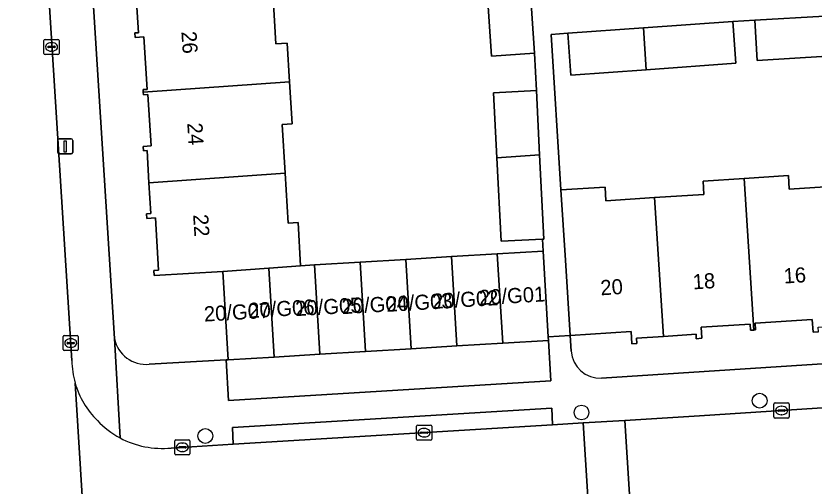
# Model space of a CAD drawing. Extents: x 159680 to 160786, y 387323 to 388340.
# Drawn here: x 160354.6 to 160407.4, y 387632.5 to 387663.6 of the extents above; entities that cross this region are included whole.
import ezdxf

# ---------------------------------------------------------------- set-up
doc = ezdxf.new("R2010")
doc.units = 0
for name, color, linetype in [('IMGEO_Boom', 7, 'Continuous'), ('IMGEO_Erf', 7, 'Continuous'), ('IMGEO_Kolk', 7, 'Continuous'), ('IMGEO_Lichtmast', 7, 'Continuous'), ('IMGEO_Pand', 7, 'Continuous'), ('IMGEO_Pand_nummerreeks', 7, 'Continuous'), ('IMGEO_Parkeervlak_open', 7, 'Continuous'), ('IMGEO_Rijbaan_lokaal_open', 7, 'Continuous'), ('IMGEO_Voetpad_open', 7, 'Continuous')]:
    doc.layers.add(name, color=color, linetype=linetype)

msp = doc.modelspace()

# ---------------------------------------------------------------- linework, layer by layer
at = {"layer": 'IMGEO_Boom'}
for centre in [(160403.793, 387638.14), (160392.006, 387637.36), (160367.114, 387635.807)]:
    msp.add_circle(centre, 0.489, dxfattribs=at)
at = {"layer": 'IMGEO_Erf'}
for points in [[(160358.698, 387680.238), (160361.099, 387642.245)], [(160371.578, 387665.157), (160371.785, 387661.735), (160372.54, 387661.78), (160372.694, 387659.22), (160372.863, 387656.428), (160372.195, 387656.387), (160372.388, 387653.183), (160372.588, 387649.875), (160373.249, 387649.915), (160373.422, 387647.059), (160374.332, 387647.114), (160377.358, 387647.297), (160380.384, 387647.48), (160383.411, 387647.663), (160386.437, 387647.846), (160389.463, 387648.029), (160389.424, 387648.811), (160386.681, 387648.673), (160386.405, 387654.189), (160386.19, 387658.497), (160389.018, 387658.638), (160388.907, 387661.102), (160386.062, 387660.911), (160385.709, 387666.173)], [(160363.393, 387640.547), (160368.485, 387640.833), (160368.636, 387640.842), (160368.283, 387646.679), (160363.735, 387646.404), (160363.714, 387646.742), (160364.018, 387646.76), (160363.809, 387650.224), (160363.249, 387650.19), (160363.231, 387650.488), (160363.51, 387650.505), (160363.387, 387652.537), (160363.258, 387654.674), (160363.02, 387654.659), (160363.003, 387654.946), (160363.521, 387654.978), (160363.316, 387658.379), (160363.018, 387658.361), (160363.008, 387658.526), (160362.998, 387658.697), (160363.26, 387658.713), (160363.05, 387662.183), (160362.474, 387662.149), (160362.456, 387662.446), (160362.685, 387662.46), (160362.561, 387664.509)], [(160408.26, 387660.908), (160403.622, 387660.634), (160403.465, 387663.281), (160402.02, 387663.202), (160402.217, 387660.441), (160396.292, 387660.017), (160391.299, 387659.66), (160391.102, 387662.421), (160389.992, 387662.35), (160390.646, 387652.075), (160393.568, 387652.262), (160393.626, 387651.359), (160396.834, 387651.564), (160400.105, 387651.774), (160400.048, 387652.66), (160402.765, 387652.834), (160405.695, 387653.022), (160405.753, 387652.124), (160408.81, 387652.32)], [(160407.691, 387642.7), (160407.333, 387642.677), (160407.28, 387643.509), (160403.501, 387643.267), (160403.529, 387642.819), (160403.407, 387642.811), (160403.194, 387642.797), (160403.168, 387643.209), (160399.93, 387643.002), (160399.977, 387642.262), (160399.602, 387642.238), (160399.583, 387642.528), (160397.422, 387642.39), (160395.646, 387642.276), (160395.669, 387641.926), (160395.342, 387641.905), (160395.29, 387642.704), (160391.262, 387642.446), (160391.329, 387641.407)], [(160393.335, 387639.632), (160449.718, 387643.285)]]:
    msp.add_lwpolyline(points, dxfattribs=at)
for centre, radius, start, end in [((160363.199, 387642.684), 2.145, 191.7977, 275.1852), ((160393.225, 387641.529), 1.9, 183.6814, 273.3109)]:
    msp.add_arc(centre, radius, start, end, dxfattribs=at)
at = {"layer": 'IMGEO_Kolk'}
for p, q in [((160356.439, 387661.093), (160356.439, 387661.945)), ((160356.514, 387662.019), (160357.366, 387662.019)), ((160356.927, 387661.799), (160356.952, 387661.799)), ((160357.44, 387661.945), (160357.44, 387661.093)), ((160356.698, 387661.513), (160356.698, 387661.525)), ((160357.136, 387661.476), (160356.738, 387661.476)), ((160356.741, 387661.562), (160357.139, 387661.562)), ((160357.182, 387661.525), (160357.182, 387661.513)), ((160357.366, 387661.019), (160356.514, 387661.019)), ((160356.95, 387661.239), (160356.925, 387661.239)), ((160357.708, 387641.524), (160357.708, 387642.376)), ((160357.783, 387642.45), (160358.635, 387642.45)), ((160358.709, 387642.376), (160358.709, 387641.524)), ((160357.967, 387641.944), (160357.967, 387641.956)), ((160358.405, 387641.907), (160358.007, 387641.907)), ((160358.01, 387641.993), (160358.408, 387641.993)), ((160358.196, 387642.23), (160358.221, 387642.23)), ((160358.451, 387641.956), (160358.451, 387641.944)), ((160358.635, 387641.45), (160357.783, 387641.45)), ((160358.219, 387641.67), (160358.194, 387641.67)), ((160404.742, 387637.064), (160404.742, 387637.916)), ((160404.817, 387637.99), (160405.669, 387637.99)), ((160405.044, 387637.533), (160405.442, 387637.533)), ((160405.23, 387637.77), (160405.255, 387637.77)), ((160405.743, 387637.916), (160405.743, 387637.064)), ((160405.669, 387636.99), (160404.817, 387636.99)), ((160405.001, 387637.484), (160405.001, 387637.496)), ((160405.439, 387637.447), (160405.041, 387637.447)), ((160405.253, 387637.21), (160405.228, 387637.21)), ((160405.485, 387637.496), (160405.485, 387637.484)), ((160381.092, 387635.601), (160381.092, 387636.453)), ((160381.167, 387636.527), (160382.019, 387636.527)), ((160382.093, 387636.453), (160382.093, 387635.601)), ((160381.351, 387636.021), (160381.351, 387636.033)), ((160381.789, 387635.984), (160381.391, 387635.984)), ((160381.394, 387636.07), (160381.792, 387636.07)), ((160381.58, 387636.307), (160381.605, 387636.307)), ((160381.835, 387636.033), (160381.835, 387636.021)), ((160365.094, 387634.633), (160365.094, 387635.485)), ((160365.169, 387635.559), (160366.021, 387635.559)), ((160366.095, 387635.485), (160366.095, 387634.633)), ((160382.019, 387635.527), (160381.167, 387635.527)), ((160381.603, 387635.747), (160381.578, 387635.747)), ((160365.353, 387635.053), (160365.353, 387635.065)), ((160365.791, 387635.016), (160365.393, 387635.016)), ((160365.396, 387635.102), (160365.794, 387635.102)), ((160365.582, 387635.339), (160365.607, 387635.339)), ((160365.837, 387635.065), (160365.837, 387635.053)), ((160366.021, 387634.559), (160365.169, 387634.559)), ((160365.605, 387634.779), (160365.58, 387634.779))]:
    msp.add_line(p, q, dxfattribs=at)
for points in [[(160356.439, 387661.093), (160356.439, 387661.945)], [(160356.514, 387662.019), (160357.366, 387662.019)], [(160357.44, 387661.945), (160357.44, 387661.093)], [(160357.366, 387661.019), (160356.514, 387661.019)], [(160357.708, 387641.524), (160357.708, 387642.376)], [(160357.783, 387642.45), (160358.635, 387642.45)], [(160358.709, 387642.376), (160358.709, 387641.524)], [(160358.635, 387641.45), (160357.783, 387641.45)], [(160404.742, 387637.064), (160404.742, 387637.916)], [(160404.817, 387637.99), (160405.669, 387637.99)], [(160405.743, 387637.916), (160405.743, 387637.064)], [(160405.669, 387636.99), (160404.817, 387636.99)], [(160381.092, 387635.601), (160381.092, 387636.453)], [(160381.167, 387636.527), (160382.019, 387636.527)], [(160382.093, 387636.453), (160382.093, 387635.601)], [(160365.094, 387634.633), (160365.094, 387635.485)], [(160365.169, 387635.559), (160366.021, 387635.559)], [(160366.095, 387635.485), (160366.095, 387634.633)], [(160382.019, 387635.527), (160381.167, 387635.527)], [(160366.021, 387634.559), (160365.169, 387634.559)]]:
    msp.add_lwpolyline(points, dxfattribs=at)
for centre, radius, start, end in [((160356.516, 387661.943), 0.0765, 91.552, 178.448), ((160356.516, 387661.943), 0.0765, 91.552, 178.448), ((160357.364, 387661.943), 0.0765, 1.552, 88.448), ((160357.364, 387661.943), 0.0765, 1.552, 88.448), ((160356.738, 387661.522), 0.0403, 85.8775, 175.7526), ((160356.735, 387661.512), 0.0366, 178.938, 274.7102), ((160357.139, 387661.519), 0.043, 264.8664, 352.4533), ((160357.143, 387661.524), 0.0386, 1.7309, 96.639), ((160356.516, 387661.095), 0.0765, 181.552, 268.448), ((160356.516, 387661.095), 0.0765, 181.552, 268.448), ((160357.364, 387661.095), 0.0765, 271.552, 358.448), ((160357.364, 387661.095), 0.0765, 271.552, 358.448), ((160357.785, 387642.374), 0.0765, 91.552, 178.448), ((160357.785, 387642.374), 0.0765, 91.552, 178.448), ((160358.633, 387642.374), 0.0765, 1.552, 88.448), ((160358.633, 387642.374), 0.0765, 1.552, 88.448), ((160358.007, 387641.953), 0.0403, 85.8775, 175.7526), ((160358.004, 387641.943), 0.0366, 178.938, 274.7102), ((160358.408, 387641.95), 0.043, 264.8664, 352.4533), ((160358.412, 387641.955), 0.0386, 1.7309, 96.639), ((160357.785, 387641.526), 0.0765, 181.552, 268.448), ((160357.785, 387641.526), 0.0765, 181.552, 268.448), ((160358.633, 387641.526), 0.0765, 271.552, 358.448), ((160358.633, 387641.526), 0.0765, 271.552, 358.448), ((160404.819, 387637.914), 0.0765, 91.552, 178.448), ((160404.819, 387637.914), 0.0765, 91.552, 178.448), ((160405.041, 387637.493), 0.0403, 85.8775, 175.7526), ((160405.446, 387637.495), 0.0386, 1.7309, 96.639), ((160405.667, 387637.914), 0.0765, 1.552, 88.448), ((160405.667, 387637.914), 0.0765, 1.552, 88.448), ((160404.819, 387637.066), 0.0765, 181.552, 268.448), ((160404.819, 387637.066), 0.0765, 181.552, 268.448), ((160405.038, 387637.483), 0.0366, 178.938, 274.7102), ((160405.442, 387637.49), 0.043, 264.8664, 352.4533), ((160405.667, 387637.066), 0.0765, 271.552, 358.448), ((160405.667, 387637.066), 0.0765, 271.552, 358.448), ((160381.169, 387636.451), 0.0765, 91.552, 178.448), ((160381.169, 387636.451), 0.0765, 91.552, 178.448), ((160382.017, 387636.451), 0.0765, 1.552, 88.448), ((160382.017, 387636.451), 0.0765, 1.552, 88.448), ((160381.391, 387636.03), 0.0403, 85.8775, 175.7526), ((160381.388, 387636.02), 0.0366, 178.938, 274.7102), ((160381.792, 387636.027), 0.043, 264.8664, 352.4533), ((160381.796, 387636.032), 0.0386, 1.7309, 96.639), ((160365.171, 387635.483), 0.0765, 91.552, 178.448), ((160365.171, 387635.483), 0.0765, 91.552, 178.448), ((160366.019, 387635.483), 0.0765, 1.552, 88.448), ((160366.019, 387635.483), 0.0765, 1.552, 88.448), ((160381.169, 387635.603), 0.0765, 181.552, 268.448), ((160381.169, 387635.603), 0.0765, 181.552, 268.448), ((160382.017, 387635.603), 0.0765, 271.552, 358.448), ((160382.017, 387635.603), 0.0765, 271.552, 358.448), ((160365.393, 387635.062), 0.0403, 85.8775, 175.7526), ((160365.39, 387635.052), 0.0366, 178.938, 274.7102), ((160365.794, 387635.059), 0.043, 264.8664, 352.4533), ((160365.798, 387635.064), 0.0386, 1.7309, 96.639), ((160365.171, 387634.635), 0.0765, 181.552, 268.448), ((160365.171, 387634.635), 0.0765, 181.552, 268.448), ((160366.019, 387634.635), 0.0765, 271.552, 358.448), ((160366.019, 387634.635), 0.0765, 271.552, 358.448)]:
    msp.add_arc(centre, radius, start, end, dxfattribs=at)
for centre, major_axis, ratio, start_param, end_param in [((160356.926, 387661.519), (-0.387, 0.002), 0.722429, 4.712389, 7.853982), ((160356.951, 387661.519), (-0.39, 0.002), 0.717154, 1.570796, 4.712389), ((160358.195, 387641.95), (-0.387, 0.002), 0.722429, 4.712389, 7.853982), ((160358.22, 387641.95), (-0.39, 0.002), 0.717154, 1.570796, 4.712389), ((160405.229, 387637.49), (-0.387, 0.002), 0.722429, 4.712389, 7.853982), ((160405.254, 387637.49), (-0.39, 0.002), 0.717154, 1.570796, 4.712389), ((160381.579, 387636.027), (-0.387, 0.002), 0.722429, 4.712389, 7.853982), ((160381.604, 387636.027), (-0.39, 0.002), 0.717154, 1.570796, 4.712389), ((160365.581, 387635.059), (-0.387, 0.002), 0.722429, 4.712389, 7.853982), ((160365.606, 387635.059), (-0.39, 0.002), 0.717154, 1.570796, 4.712389)]:
    msp.add_ellipse(centre, major_axis=major_axis, ratio=ratio, start_param=start_param, end_param=end_param, dxfattribs=at)
at = {"layer": 'IMGEO_Lichtmast'}
for p, q in [((160357.348, 387654.548), (160357.348, 387655.348)), ((160357.348, 387655.348), (160357.348, 387654.548)), ((160357.448, 387655.448), (160358.238, 387655.448)), ((160358.238, 387655.448), (160357.448, 387655.448)), ((160358.338, 387655.348), (160358.338, 387654.548)), ((160358.338, 387654.548), (160358.338, 387655.348)), ((160358.238, 387654.448), (160357.448, 387654.448)), ((160357.448, 387654.448), (160358.238, 387654.448))]:
    msp.add_line(p, q, dxfattribs=at)
msp.add_lwpolyline([(160357.768, 387655.323), (160357.918, 387655.323), (160357.918, 387654.573), (160357.768, 387654.573), (160357.768, 387655.323)], dxfattribs=at)
for centre, start, end in [((160357.448, 387655.348), 90, 180), ((160357.448, 387655.348), 90, 180), ((160358.238, 387655.348), 0, 90), ((160358.238, 387655.348), 360, 90), ((160357.448, 387654.548), 180, 270), ((160357.448, 387654.548), 180, 270), ((160358.238, 387654.548), 270, 0), ((160358.238, 387654.548), 270, 0)]:
    msp.add_arc(centre, 0.1, start, end, dxfattribs=at)
at = {"layer": 'IMGEO_Pand'}
for points in [[(160386.062, 387660.911), (160388.907, 387661.102), (160388.553, 387666.377), (160385.709, 387666.173)], [(160362.561, 387664.509), (160362.685, 387662.46), (160362.456, 387662.446), (160362.474, 387662.149), (160363.05, 387662.183), (160363.26, 387658.713), (160362.998, 387658.697), (160363.008, 387658.526), (160372.694, 387659.22), (160372.54, 387661.78), (160371.785, 387661.735), (160371.578, 387665.157)], [(160408.26, 387660.908), (160408.09, 387663.555), (160403.465, 387663.281), (160403.622, 387660.634)], [(160402.217, 387660.441), (160402.02, 387663.202), (160396.115, 387662.779), (160396.292, 387660.017)], [(160391.102, 387662.421), (160391.299, 387659.66), (160396.292, 387660.017), (160396.115, 387662.779)], [(160372.388, 387653.183), (160372.195, 387656.387), (160372.863, 387656.428), (160372.694, 387659.22), (160363.008, 387658.526), (160363.018, 387658.361), (160363.316, 387658.379), (160363.521, 387654.978), (160363.003, 387654.946), (160363.02, 387654.659), (160363.258, 387654.674), (160363.387, 387652.537)], [(160389.018, 387658.638), (160386.19, 387658.497), (160386.405, 387654.189), (160389.23, 387654.392)], [(160389.23, 387654.392), (160386.405, 387654.189), (160386.681, 387648.673), (160389.424, 387648.811), (160389.509, 387648.815)], [(160371.307, 387646.903), (160373.422, 387647.059), (160373.249, 387649.915), (160372.588, 387649.875), (160372.388, 387653.183), (160363.387, 387652.537), (160363.51, 387650.505), (160363.231, 387650.488), (160363.249, 387650.19), (160363.809, 387650.224), (160364.018, 387646.76), (160363.714, 387646.742), (160363.735, 387646.404), (160368.283, 387646.679)], [(160397.422, 387642.39), (160399.583, 387642.528), (160399.602, 387642.238), (160399.977, 387642.262), (160399.93, 387643.002), (160403.168, 387643.209), (160403.194, 387642.797), (160403.407, 387642.811), (160402.765, 387652.834), (160400.048, 387652.66), (160400.105, 387651.774), (160396.834, 387651.564)], [(160408.81, 387652.32), (160405.753, 387652.124), (160405.695, 387653.022), (160402.765, 387652.834), (160403.407, 387642.811), (160403.529, 387642.819), (160403.501, 387643.267), (160407.28, 387643.509), (160407.333, 387642.677), (160407.691, 387642.7), (160407.671, 387643.005), (160409.4, 387643.116)], [(160396.834, 387651.564), (160393.626, 387651.359), (160393.568, 387652.262), (160390.646, 387652.075), (160390.943, 387647.436), (160391.262, 387642.446), (160395.29, 387642.704), (160395.342, 387641.905), (160395.669, 387641.926), (160395.646, 387642.276), (160397.422, 387642.39)], [(160383.767, 387641.756), (160383.411, 387647.663), (160380.384, 387647.48), (160380.741, 387641.573)], [(160386.794, 387641.939), (160386.437, 387647.846), (160383.411, 387647.663), (160383.767, 387641.756)], [(160389.806, 387642.353), (160389.463, 387648.029), (160386.437, 387647.846), (160386.794, 387641.939), (160389.82, 387642.122)], [(160374.689, 387641.208), (160374.332, 387647.114), (160373.422, 387647.059), (160371.307, 387646.903), (160371.662, 387641.025)], [(160377.715, 387641.391), (160377.358, 387647.297), (160374.332, 387647.114), (160374.689, 387641.208)], [(160380.741, 387641.573), (160380.384, 387647.48), (160377.358, 387647.297), (160377.715, 387641.391)], [(160371.662, 387641.025), (160371.307, 387646.903), (160368.283, 387646.679), (160368.636, 387640.842)]]:
    msp.add_lwpolyline(points, close=True, dxfattribs=at)
at = {"layer": 'IMGEO_Parkeervlak_open'}
msp.add_lwpolyline([(160368.636, 387640.842), (160368.485, 387640.833), (160368.647, 387638.16), (160389.982, 387639.449), (160389.82, 387642.122), (160386.794, 387641.939), (160383.767, 387641.756), (160380.741, 387641.573), (160377.715, 387641.391), (160374.689, 387641.208), (160371.662, 387641.025)], close=True, dxfattribs=at)
at = {"layer": 'IMGEO_Rijbaan_lokaal_open'}
for points in [[(160348.492, 387681.386), (160349.163, 387671.503), (160349.552, 387665.446), (160350.062, 387657.509), (160350.161, 387655.978), (160350.409, 387652.167), (160350.468, 387651.257), (160350.848, 387645.391), (160351.501, 387635.331), (160351.815, 387630.434), (160352.171, 387624.873), (160352.64, 387617.54), (160353.934, 387596.499), (160353.934, 387596.497), (160361.1, 387596.976), (160359.588, 387621.379), (160359.584, 387621.896), (160358.496, 387639.308)], [(160358.282, 387640.789), (160355.699, 387681.651)], [(160358.496, 387639.308), (160359.584, 387621.896)], [(160392.113, 387636.668), (160390.097, 387636.546), (160368.965, 387635.262), (160364.846, 387635.012)], [(160365.038, 387628.021), (160369.22, 387628.274), (160390.606, 387629.57), (160392.558, 387629.688), (160392.113, 387636.668)]]:
    msp.add_lwpolyline(points, dxfattribs=at)
for points in [[(160436.714, 387639.529), (160434.363, 387639.379), (160399.818, 387637.136), (160394.868, 387636.835), (160395.312, 387629.855), (160398.834, 387630.068), (160434.34, 387632.32), (160437.161, 387632.511)], [(160392.558, 387629.688), (160395.312, 387629.855), (160394.868, 387636.835), (160392.113, 387636.668)]]:
    msp.add_lwpolyline(points, close=True, dxfattribs=at)
for centre, radius, start, end in [((160363.843, 387640.837), 5.561, 180.4904, 195.9539), ((160363.897, 387640.842), 5.615, 195.8518, 225.6882), ((160364.291, 387640.948), 5.97, 223.6968, 241.8199), ((160364.273, 387640.927), 5.943, 241.8769, 275.5293)]:
    msp.add_arc(centre, radius, start, end, dxfattribs=at)
at = {"layer": 'IMGEO_Voetpad_open'}
for points in [[(160355.699, 387681.651), (160358.282, 387640.789)], [(160361.472, 387635.686), (160361.099, 387642.245), (160358.698, 387680.238)], [(160388.553, 387666.377), (160388.907, 387661.102), (160389.018, 387658.638), (160389.23, 387654.392), (160389.509, 387648.815), (160389.424, 387648.811), (160389.463, 387648.029), (160389.806, 387642.353), (160391.262, 387642.446), (160390.943, 387647.436), (160390.646, 387652.075), (160389.992, 387662.35), (160391.102, 387662.421), (160396.115, 387662.779), (160402.02, 387663.202), (160403.465, 387663.281), (160408.09, 387663.555)], [(160390.035, 387637.642), (160390.097, 387636.546), (160392.113, 387636.668), (160394.868, 387636.835), (160399.818, 387637.136), (160434.363, 387639.379), (160436.714, 387639.529), (160439.458, 387639.703), (160453.183, 387640.577), (160453.124, 387641.675), (160475.165, 387643.104), (160475.224, 387642.006), (160481.528, 387642.427), (160491.651, 387643.039), (160495.567, 387643.296)], [(160449.718, 387643.285), (160393.335, 387639.632)], [(160391.329, 387641.407), (160391.262, 387642.446), (160389.806, 387642.353), (160389.82, 387642.122), (160389.982, 387639.449), (160368.647, 387638.16), (160368.485, 387640.833), (160363.393, 387640.547)], [(160361.099, 387642.245), (160361.472, 387635.686)], [(160364.846, 387635.012), (160368.965, 387635.262), (160368.903, 387636.358), (160390.035, 387637.642)]]:
    msp.add_lwpolyline(points, dxfattribs=at)
msp.add_lwpolyline([(160390.097, 387636.546), (160390.035, 387637.642), (160368.903, 387636.358), (160368.965, 387635.262)], close=True, dxfattribs=at)
for centre, radius, start, end in [((160363.199, 387642.684), 2.145, 191.7977, 275.1852), ((160393.225, 387641.529), 1.9, 183.6814, 273.3109), ((160363.843, 387640.837), 5.561, 180.4904, 195.9539), ((160363.897, 387640.842), 5.615, 195.8518, 225.6882), ((160364.291, 387640.948), 5.97, 223.6968, 241.8199), ((160364.273, 387640.927), 5.943, 241.8769, 275.5293)]:
    msp.add_arc(centre, radius, start, end, dxfattribs=at)

# ---------------------------------------------------------------- texts
at = {"layer": 'IMGEO_Pand_nummerreeks'}
for s, rotation, p in [('26', 273.6783, (160365.528, 387662.531)), ('24', 273.6783, (160365.917, 387656.482)), ('22', 273.6783, (160366.306, 387650.436)), ('18', 3.6721, (160399.395, 387645.493)), ('16', 3.6721, (160405.408, 387645.879)), ('20', 3.6721, (160393.288, 387645.101)), ('20/G02', 3.3339, (160382.159, 387644.205)), ('20/G01', 3.3339, (160385.254, 387644.451)), ('20/G05', 3.3339, (160373.097, 387643.727)), ('20/G04', 3.3339, (160376.163, 387643.857)), ('20/G03', 3.3339, (160379.121, 387644.009)), ('20/G07', 3.3339, (160367.052, 387643.366)), ('20/G06', 3.3339, (160369.988, 387643.596))]:
    msp.add_text(s, height=1, rotation=rotation, dxfattribs=at).set_placement(p)

doc.saveas('drawing.dxf')
